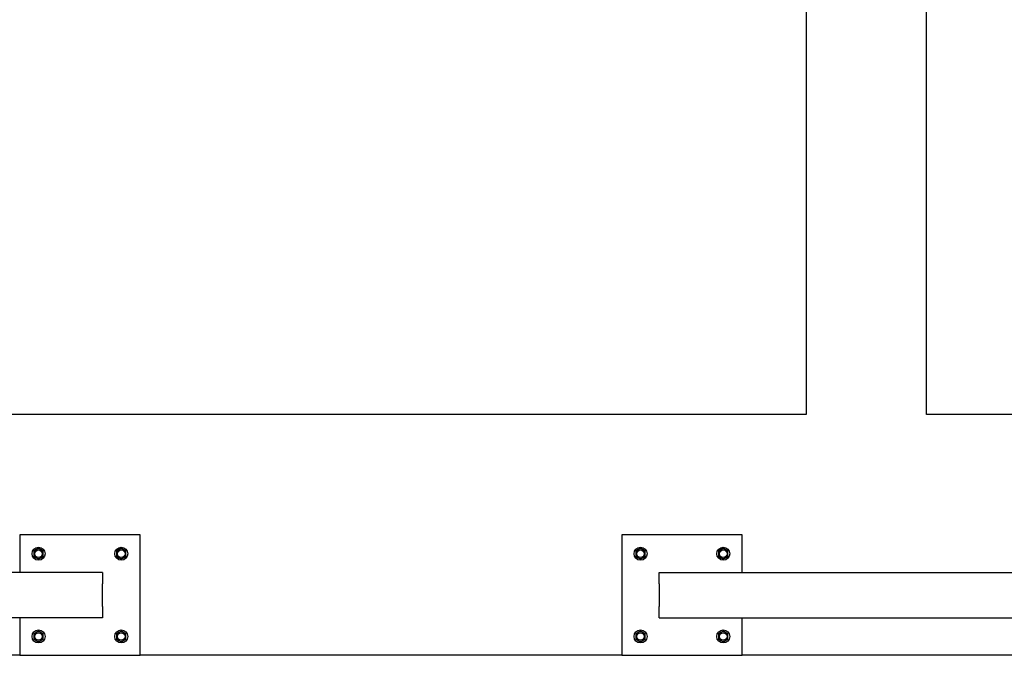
# Model space of a CAD drawing. Header units: inches. Extents: x 24 to 1128, y -69 to 748.
# Tile 592 of 656: x 599 to 632, y 550 to 571. Entities that reach past the tile are written whole.
import ezdxf

# ---------------------------------------------------------------- set-up
doc = ezdxf.new("R2010")
doc.units = ezdxf.units.IN
doc.header["$LTSCALE"] = 32
doc.header["$MEASUREMENT"] = 0
doc.layers.add('Visible (ANSI)', color=7, linetype='Continuous', lineweight=30)

msp = doc.modelspace()

# ---------------------------------------------------------------- linework, layer by layer
at = {"layer": 'Visible (ANSI)'}
for p, q in [((625.28063, 668.69908), (625.28063, 557.66853)), ((629.28063, 557.66853), (629.28063, 668.69908)), ((625.28063, 557.66853), (571.15563, 557.66853)), ((673.28063, 557.66853), (629.28063, 557.66853)), ((599.15363, 553.66853), (599.15363, 552.41853)), ((603.15363, 553.66853), (599.15363, 553.66853)), ((603.15363, 549.66853), (603.15363, 553.66853)), ((619.15363, 553.66853), (619.15363, 549.66853)), ((623.15363, 553.66853), (619.15363, 553.66853)), ((623.15363, 552.41853), (623.15363, 553.66853)), ((599.70063, 553.17863), (599.62263, 553.1336)), ((599.77863, 553.22366), (599.70063, 553.17863)), ((599.85663, 553.17863), (599.77863, 553.22366)), ((599.93463, 553.1336), (599.85663, 553.17863)), ((602.45063, 553.17863), (602.37263, 553.1336)), ((602.52863, 553.22366), (602.45063, 553.17863)), ((602.60663, 553.17863), (602.52863, 553.22366)), ((602.68463, 553.1336), (602.60663, 553.17863)), ((619.70063, 553.17863), (619.62263, 553.1336)), ((619.77863, 553.22366), (619.70063, 553.17863)), ((619.85663, 553.17863), (619.77863, 553.22366)), ((619.93463, 553.1336), (619.85663, 553.17863)), ((622.45063, 553.17863), (622.37263, 553.1336)), ((622.52863, 553.22366), (622.45063, 553.17863)), ((622.60663, 553.17863), (622.52863, 553.22366)), ((622.68463, 553.1336), (622.60663, 553.17863)), ((599.62263, 553.1336), (599.62263, 553.04353)), ((599.62263, 553.04353), (599.62263, 552.95346)), ((599.62263, 552.95346), (599.70063, 552.90843)), ((599.70063, 552.90843), (599.77863, 552.8634)), ((599.77863, 552.8634), (599.85663, 552.90843)), ((599.85663, 552.90843), (599.93463, 552.95346)), ((599.93463, 553.04353), (599.93463, 553.1336)), ((599.93463, 552.95346), (599.93463, 553.04353)), ((602.37263, 553.1336), (602.37263, 553.04353)), ((602.37263, 553.04353), (602.37263, 552.95346)), ((602.37263, 552.95346), (602.45063, 552.90843)), ((602.45063, 552.90843), (602.52863, 552.8634)), ((602.52863, 552.8634), (602.60663, 552.90843)), ((602.60663, 552.90843), (602.68463, 552.95346)), ((602.68463, 553.04353), (602.68463, 553.1336)), ((602.68463, 552.95346), (602.68463, 553.04353)), ((619.62263, 553.1336), (619.62263, 553.04353)), ((619.62263, 553.04353), (619.62263, 552.95346)), ((619.62263, 552.95346), (619.70063, 552.90843)), ((619.70063, 552.90843), (619.77863, 552.8634)), ((619.77863, 552.8634), (619.85663, 552.90843)), ((619.85663, 552.90843), (619.93463, 552.95346)), ((619.93463, 553.04353), (619.93463, 553.1336)), ((619.93463, 552.95346), (619.93463, 553.04353)), ((622.37263, 553.1336), (622.37263, 553.04353)), ((622.37263, 553.04353), (622.37263, 552.95346)), ((622.37263, 552.95346), (622.45063, 552.90843)), ((622.45063, 552.90843), (622.52863, 552.8634)), ((622.52863, 552.8634), (622.60663, 552.90843)), ((622.60663, 552.90843), (622.68463, 552.95346)), ((622.68463, 553.04353), (622.68463, 553.1336)), ((622.68463, 552.95346), (622.68463, 553.04353)), ((601.90363, 552.41853), (569.53063, 552.41853)), ((601.90363, 552.41853), (601.90363, 552.04353)), ((620.40363, 552.41853), (722.14856, 552.41853)), ((620.40363, 552.04353), (620.40363, 552.41853)), ((601.90363, 551.29353), (601.90363, 552.04353)), ((620.40363, 552.04353), (620.40363, 551.29353)), ((601.90363, 551.29353), (601.90363, 550.91853)), ((620.40363, 550.91853), (620.40363, 551.29353)), ((601.90363, 550.91853), (569.53063, 550.91853)), ((599.15363, 550.91853), (599.15363, 549.66853)), ((620.40363, 550.91853), (723.64856, 550.91853)), ((623.15363, 549.66853), (623.15363, 550.91853)), ((599.70063, 550.42863), (599.62263, 550.3836)), ((599.62263, 550.3836), (599.62263, 550.29353)), ((599.62263, 550.29353), (599.62263, 550.20346)), ((599.62263, 550.20346), (599.70063, 550.15843)), ((599.77863, 550.47366), (599.70063, 550.42863)), ((599.85663, 550.42863), (599.77863, 550.47366)), ((599.93463, 550.3836), (599.85663, 550.42863)), ((599.85663, 550.15843), (599.93463, 550.20346)), ((599.93463, 550.29353), (599.93463, 550.3836)), ((599.93463, 550.20346), (599.93463, 550.29353)), ((602.45063, 550.42863), (602.37263, 550.3836)), ((602.37263, 550.3836), (602.37263, 550.29353)), ((602.37263, 550.29353), (602.37263, 550.20346)), ((602.37263, 550.20346), (602.45063, 550.15843)), ((602.52863, 550.47366), (602.45063, 550.42863)), ((602.60663, 550.42863), (602.52863, 550.47366)), ((602.68463, 550.3836), (602.60663, 550.42863)), ((602.60663, 550.15843), (602.68463, 550.20346)), ((602.68463, 550.29353), (602.68463, 550.3836)), ((602.68463, 550.20346), (602.68463, 550.29353)), ((619.70063, 550.42863), (619.62263, 550.3836)), ((619.62263, 550.3836), (619.62263, 550.29353)), ((619.62263, 550.29353), (619.62263, 550.20346)), ((619.62263, 550.20346), (619.70063, 550.15843)), ((619.77863, 550.47366), (619.70063, 550.42863)), ((619.85663, 550.42863), (619.77863, 550.47366)), ((619.93463, 550.3836), (619.85663, 550.42863)), ((619.85663, 550.15843), (619.93463, 550.20346)), ((619.93463, 550.29353), (619.93463, 550.3836)), ((619.93463, 550.20346), (619.93463, 550.29353)), ((622.45063, 550.42863), (622.37263, 550.3836)), ((622.37263, 550.3836), (622.37263, 550.29353)), ((622.37263, 550.29353), (622.37263, 550.20346)), ((622.37263, 550.20346), (622.45063, 550.15843)), ((622.52863, 550.47366), (622.45063, 550.42863)), ((622.60663, 550.42863), (622.52863, 550.47366)), ((622.68463, 550.3836), (622.60663, 550.42863)), ((622.60663, 550.15843), (622.68463, 550.20346)), ((622.68463, 550.29353), (622.68463, 550.3836)), ((622.68463, 550.20346), (622.68463, 550.29353)), ((599.70063, 550.15843), (599.77863, 550.1134)), ((599.77863, 550.1134), (599.85663, 550.15843)), ((602.45063, 550.15843), (602.52863, 550.1134)), ((602.52863, 550.1134), (602.60663, 550.15843)), ((619.70063, 550.15843), (619.77863, 550.1134)), ((619.77863, 550.1134), (619.85663, 550.15843)), ((622.45063, 550.15843), (622.52863, 550.1134)), ((622.52863, 550.1134), (622.60663, 550.15843)), ((599.15363, 549.66853), (572.28063, 549.66853)), ((599.15363, 549.66853), (603.15363, 549.66853)), ((619.15363, 549.66853), (603.15363, 549.66853)), ((619.15363, 549.66853), (623.15363, 549.66853)), ((655.21713, 549.66853), (623.15363, 549.66853))]:
    msp.add_line(p, q, dxfattribs=at)
for centre, radius in [((599.77863, 553.04353), 0.216), ((599.77863, 553.04353), 0.1248), ((602.52863, 553.04353), 0.216), ((602.52863, 553.04353), 0.1248), ((619.77863, 553.04353), 0.216), ((619.77863, 553.04353), 0.1248), ((622.52863, 553.04353), 0.216), ((622.52863, 553.04353), 0.1248), ((599.77863, 550.29353), 0.216), ((599.77863, 550.29353), 0.1248), ((602.52863, 550.29353), 0.216), ((602.52863, 550.29353), 0.1248), ((619.77863, 550.29353), 0.216), ((619.77863, 550.29353), 0.1248), ((622.52863, 550.29353), 0.216), ((622.52863, 550.29353), 0.1248)]:
    msp.add_circle(centre, radius, dxfattribs=at)
for centre, start, end in [((599.77863, 553.04353), 120, 180), ((599.77863, 553.04353), 60, 120), ((599.77863, 553.04353), 0, 60), ((602.52863, 553.04353), 120, 180), ((602.52863, 553.04353), 60, 120), ((602.52863, 553.04353), 0, 60), ((619.77863, 553.04353), 120, 180), ((619.77863, 553.04353), 60, 120), ((619.77863, 553.04353), 0, 60), ((622.52863, 553.04353), 120, 180), ((622.52863, 553.04353), 60, 120), ((622.52863, 553.04353), 0, 60), ((599.77863, 553.04353), 180, 240), ((599.77863, 553.04353), 240, 300), ((599.77863, 553.04353), 300, 0), ((602.52863, 553.04353), 180, 240), ((602.52863, 553.04353), 240, 300), ((602.52863, 553.04353), 300, 0), ((619.77863, 553.04353), 180, 240), ((619.77863, 553.04353), 240, 300), ((619.77863, 553.04353), 300, 0), ((622.52863, 553.04353), 180, 240), ((622.52863, 553.04353), 240, 300), ((622.52863, 553.04353), 300, 0), ((599.77863, 550.29353), 120, 180), ((599.77863, 550.29353), 180, 240), ((599.77863, 550.29353), 60, 120), ((599.77863, 550.29353), 0, 60), ((599.77863, 550.29353), 300, 0), ((602.52863, 550.29353), 120, 180), ((602.52863, 550.29353), 180, 240), ((602.52863, 550.29353), 60, 120), ((602.52863, 550.29353), 0, 60), ((602.52863, 550.29353), 300, 0), ((619.77863, 550.29353), 120, 180), ((619.77863, 550.29353), 180, 240), ((619.77863, 550.29353), 60, 120), ((619.77863, 550.29353), 0, 60), ((619.77863, 550.29353), 300, 0), ((622.52863, 550.29353), 120, 180), ((622.52863, 550.29353), 180, 240), ((622.52863, 550.29353), 60, 120), ((622.52863, 550.29353), 0, 60), ((622.52863, 550.29353), 300, 0), ((599.77863, 550.29353), 240, 300), ((602.52863, 550.29353), 240, 300), ((619.77863, 550.29353), 240, 300), ((622.52863, 550.29353), 240, 300)]:
    msp.add_arc(centre, 0.156, start, end, dxfattribs=at)

doc.saveas('drawing.dxf')
